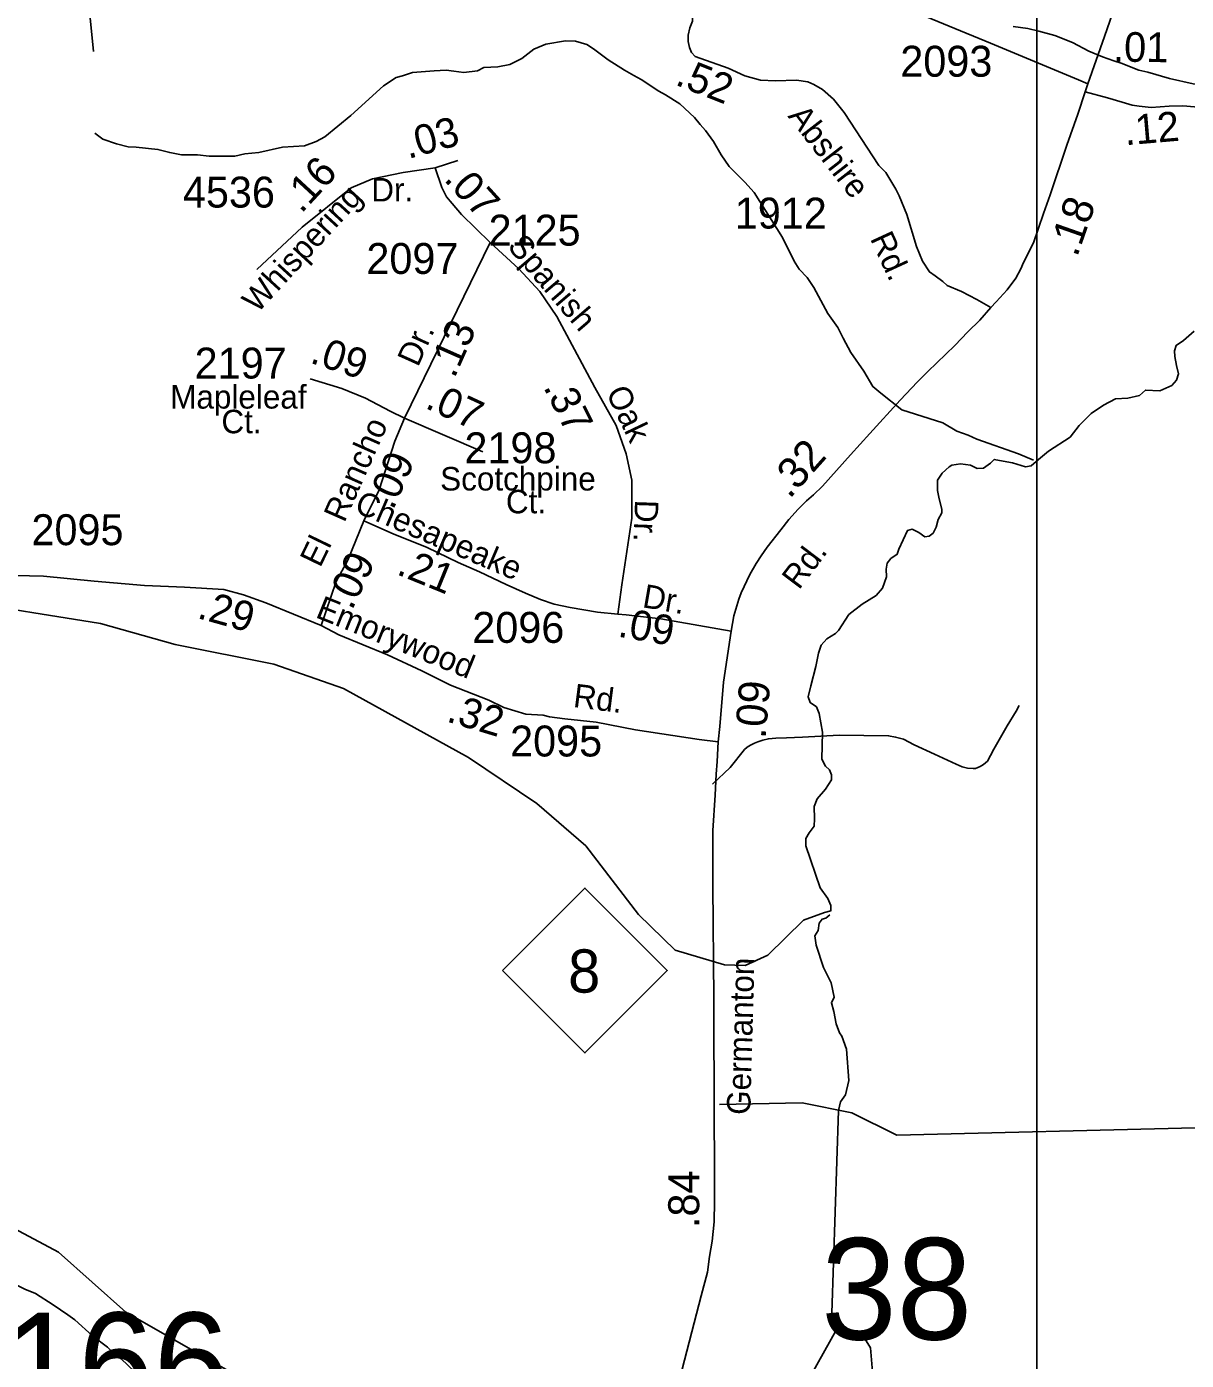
# Model space of a CAD drawing. Extents: x 1547597 to 1699558, y 810033 to 920809.
# Drawn here: x 1629642 to 1634328, y 906155 to 911547 of the extents above; entities that cross this region are included whole.
import ezdxf

# ---------------------------------------------------------------- set-up
doc = ezdxf.new("R2010")
doc.units = 0
for name, color, linetype in [('Exist Hydrographic Creek Single Shore', 7, 'Continuous'), ('Exist Hydrographic Misc Water Feature', 7, 'Continuous'), ('Exist Road Non-System Type 51', 7, 'Continuous'), ('Exist Road Primary NC Attributed', 7, 'Continuous'), ('Exist Road Primary NC Label', 7, 'Continuous'), ('Exist Road Primary NC Service Mileage Hundredths English Label', 7, 'Continuous'), ('Exist Road Primary NC Shield CELL', 7, 'Continuous'), ('Exist Road Primary NC Shield Number Label', 7, 'Continuous'), ('Exist Road Secondary Mileage Hundredths English Label', 7, 'Continuous'), ('Exist Road Secondary Structure Pipe Number Label', 7, 'Continuous'), ('Exist Road Secondary Structure Standard Bridge Number Label', 7, 'Continuous'), ('Exist Road Secondary Type 41 Attributed', 7, 'Continuous'), ('Exist Road Secondary Type 51 Attributed', 7, 'Continuous'), ('Exist Road Secondary Type 51 Label', 7, 'Continuous'), ('Exist Road Secondary Type 51 Number Label', 7, 'Continuous'), ('Map Preparation Inset Cut Line', 7, 'Continuous')]:
    doc.layers.add(name, color=color, linetype=linetype)

msp = doc.modelspace()

# ---------------------------------------------------------------- linework, layer by layer
at = {"layer": 'Exist Hydrographic Creek Single Shore'}
for points in [[(1632864.9, 907965.4), (1632891.2, 907972.9), (1632891.2, 907993.3), (1632878.7, 908022), (1632848.4, 908065.8), (1632790, 908234.5), (1632790, 908264.2), (1632804.1, 908288.2), (1632823.4, 908314.9), (1632825.5, 908344.6), (1632824.4, 908393.7), (1632835.6, 908424.5), (1632870.1, 908464.7), (1632894.1, 908501.7), (1632894.1, 908522.1), (1632885.2, 908541.9), (1632869.6, 908557.6), (1632854.4, 908585.3), (1632857.1, 908693.9), (1632844, 908770.1), (1632832.5, 908796.7), (1632806.9, 908814.5), (1632799.6, 908837.4), (1632810.1, 908881.8), (1632830.2, 908960.1), (1632840.6, 909014.4), (1632852.1, 909046.2), (1632875.1, 909071.8), (1632909.5, 909093.2), (1632922, 909105.2), (1632963.3, 909170), (1633017.6, 909211.7), (1633074.7, 909247.2), (1633100.3, 909277), (1633116, 909322.9), (1633115.2, 909353.7), (1633118.3, 909378.3), (1633133, 909396.5), (1633158.5, 909413.8), (1633165.8, 909434.1), (1633200.3, 909509.3), (1633219.6, 909515), (1633247.3, 909502), (1633271.3, 909484.8), (1633288.5, 909486.3), (1633304.7, 909499.4), (1633317.2, 909523.4), (1633324.5, 909553.7), (1633339.2, 909580.8), (1633340.2, 909595.4), (1633327.7, 909644), (1633322.2, 909671.1), (1633322.7, 909712.9), (1633341, 909741.1), (1633368.7, 909767.2), (1633379.6, 909774), (1633415.6, 909779.2), (1633455.8, 909773.5), (1633481.9, 909760.4), (1633507.5, 909762), (1633536.2, 909781.8), (1633551.6, 909797.5), (1633573, 909792.8), (1633625.5, 909783.4), (1633678.2, 909767.7), (1633701.2, 909770.8), (1633729.9, 909796.4), (1633770.9, 909830.4), (1633858.1, 909887.3), (1633894.1, 909934.8), (1633942.6, 909982.3), (1633992.5, 910016.7), (1634041.6, 910041.8), (1634090.6, 910044.9), (1634138.1, 910055.4), (1634162.2, 910077.8), (1634220.9, 910074.7), (1634268.9, 910096.6), (1634287.7, 910118), (1634296.6, 910143.6), (1634287.7, 910177), (1634280.9, 910213.5), (1634279.4, 910236.5), (1634286.7, 910258.4), (1634316.4, 910278.3), (1634359.9, 910315)], [(1632910.9, 906273.8), (1632894.9, 906346.3), (1632921.5, 907164.8), (1632929.9, 907200.3), (1632949.7, 907229), (1632964.3, 907286.4), (1632954.4, 907413.3), (1632935.6, 907465), (1632925.7, 907479.1), (1632912.6, 907515.1), (1632902.7, 907565.2), (1632893.6, 907600.2), (1632904, 907623.1), (1632892.8, 907681.6), (1632861, 907742.7), (1632832, 907833), (1632826.2, 907871.1), (1632839.6, 907892.5), (1632844.3, 907922.8), (1632855.7, 907938.5), (1632871.4, 907942.6), (1632887.1, 907955.7)], [(1631478.1, 905536.1), (1631562.8, 905518.4), (1631637.7, 905494.2), (1631664.3, 905476.5), (1631664.3, 905438.6), (1631673.2, 905392.6), (1631713.5, 905364.4), (1631741.3, 905353.1), (1631812.2, 905295.9), (1631847.7, 905262.9), (1631914.6, 905254), (1631969.4, 905245.1), (1632042.8, 905246.7), (1632104.8, 905293.5), (1632175.4, 905324.9), (1632255.2, 905340.2), (1632306.7, 905345.1), (1632342.2, 905347.5), (1632365.6, 905364.4), (1632432.5, 905418.4), (1632910.9, 906273.8)], [(1633132.2, 904138.9), (1633155, 904410.7), (1633107, 904585.7), (1632985, 904827.8), (1632928.9, 905045.7), (1632967.9, 905497.9), (1633066, 906027.8), (1633051.9, 906205.3), (1633026.9, 906245.2), (1632910.9, 906273.8)]]:
    msp.add_lwpolyline(points, dxfattribs=at)
at = {"layer": 'Exist Hydrographic Misc Water Feature'}
for points in [[(1634648.8, 911214.1), (1634588.4, 911259.6), (1634524.9, 911292.6), (1634483.1, 911301.3), (1634435.2, 911304.2), (1634355.3, 911315.4), (1634259.8, 911337.1), (1634172.2, 911362.6), (1634136.3, 911371.2), (1634064.8, 911398.5), (1634034.5, 911409.2), (1633988.9, 911424.3), (1633933.5, 911447.3), (1633868.1, 911482.1), (1633795.9, 911510.4), (1633732.1, 911528.5), (1633687.2, 911538.8), (1633627.4, 911547.9)], [(1633709.7, 909793.9), (1633649.3, 909819.6), (1633480.4, 909878.4), (1633446.6, 909895), (1633400.9, 909911.8), (1633343.5, 909944.8), (1633177.5, 909998), (1633093.2, 910065), (1633060.7, 910091.9), (1633024.9, 910154.1), (1632972.3, 910229.1), (1632941.2, 910287.6), (1632919.9, 910330), (1632878.7, 910386.7), (1632822.6, 910491.6), (1632795.2, 910532), (1632763.7, 910566.6), (1632742.3, 910599), (1632695.8, 910693.7), (1632580.8, 910875.7), (1632543.5, 910918.4), (1632480.5, 910981.4), (1632447.3, 911028), (1632416.3, 911082.5), (1632385, 911127), (1632363.3, 911151.4), (1632339.9, 911179.8), (1632280.7, 911234.8), (1632223.4, 911270.9), (1632195.6, 911286.3), (1632124.4, 911333.2), (1632094.6, 911348.6), (1632057, 911370.3), (1631991.7, 911413.2), (1631970, 911428.1), (1631932.4, 911457.3), (1631904.7, 911474.3), (1631859, 911488.7), (1631819, 911489.3), (1631738.8, 911475.4), (1631690.5, 911455.5), (1631641.9, 911417.6), (1631593.5, 911394.2), (1631545.3, 911383.8), (1631489.3, 911381.2), (1631463, 911368.5)], [(1629917.5, 911116.4), (1629948.6, 911092.4), (1630004.2, 911073.5), (1630052, 911060.7), (1630084, 911060.1), (1630171.8, 911050.7), (1630219.5, 911037.9), (1630267.3, 911029.1), (1630331.3, 911028), (1630379.2, 911023.1), (1630483.1, 911023.4), (1630523.3, 911032.8), (1630579.4, 911037.8), (1630675.7, 911060.1), (1630763.7, 911064.7), (1630811.9, 911081.9), (1630846.3, 911101.3), (1630951.6, 911187.5), (1631083.4, 911307.2), (1631134, 911340.5), (1631160, 911347.9), (1631200.2, 911361.3), (1631288.3, 911367.8), (1631336.3, 911371), (1631368.2, 911366.5), (1631408.1, 911361.8), (1631463, 911368.5)], [(1631427.5, 908592.1), (1630921.9, 908871.5), (1630639.9, 908969.2), (1630240.9, 909049.5), (1629939.3, 909133.5), (1629349.8, 909227.7), (1629136.8, 909225.2), (1628854.5, 909185.5), (1628548.9, 909070.8), (1628381.9, 909057.8), (1627917.9, 909270.8), (1627826.9, 909299), (1627375.9, 909278.4), (1627167.8, 909322.1), (1626753.8, 909504.6)], [(1632864.9, 907965.4), (1632780.9, 907934.2), (1632636.9, 907792.7), (1632544.9, 907751.9), (1632461.9, 907753.6), (1632262, 907813.5), (1632113.9, 907957.7), (1631901, 908234.5), (1631702.9, 908406), (1631427.5, 908592.1)], [(1630078.6, 906108.6), (1630023.4, 906161.6), (1629989.9, 906186.2), (1629968.2, 906208.5), (1629906.9, 906253.5), (1629836.1, 906318.7), (1629808.4, 906339.2), (1629749, 906380.1), (1629677.8, 906425.4), (1629634.1, 906442.2), (1629590.5, 906464.8), (1629542.8, 906481.6), (1629479.1, 906498.8), (1629455.3, 906511.2), (1629391.7, 906534.2), (1629363.8, 906544.7), (1629312.1, 906557.5), (1629280.1, 906554.1), (1629191.7, 906531.6), (1629119.8, 906534.7), (1629052.3, 906560), (1628980.8, 906593.1), (1628957.1, 906607.5), (1628825.4, 906652.6)]]:
    msp.add_lwpolyline(points, dxfattribs=at)
at = {"layer": 'Exist Road Non-System Type 51'}
for points in [[(1630454.8, 912171.6), (1630258.5, 911984.2), (1629989.7, 911775.6), (1629893, 911636.6), (1629911.2, 911446.2)], [(1633652.5, 908802.4), (1633640.2, 908779.5), (1633604.2, 908719.6), (1633550, 908625.6), (1633536.1, 908599.7), (1633524.1, 908577.7), (1633508.2, 908563.6), (1633494.2, 908555.7), (1633476, 908547.7), (1633466, 908547.7), (1633444, 908549.7), (1633422.1, 908553.8), (1633398.1, 908564.9), (1633310.1, 908605.9), (1633228.2, 908643.8), (1633184.3, 908665.9), (1633153, 908674.7), (1633124.3, 908679.9), (1632924.4, 908682.2), (1632776.4, 908674.2), (1632712.3, 908672.3), (1632668.5, 908670.4), (1632638.8, 908668), (1632616.5, 908662.4), (1632596.1, 908655.6), (1632582.4, 908650.3), (1632566.4, 908642.4), (1632553.5, 908634.1), (1632542.5, 908624.5), (1632484.4, 908552.4), (1632412.8, 908484)], [(1632142.4, 905621.5), (1631820.7, 905716.8), (1631740.3, 905777.1), (1631197.5, 905928), (1631036.7, 905918), (1630825.6, 905978.3), (1630463.8, 906109.1), (1630041.6, 906350.5), (1629770.2, 906592), (1629448.6, 906763), (1629197.3, 906873.7), (1629116.9, 906893.8), (1628765.1, 906783.1), (1628634.4, 906692.6), (1628463.5, 906692.6), (1628342.9, 906783.1), (1628292.6, 906893.8), (1628332.9, 907105), (1628342.9, 907255.9), (1628403.2, 907356.5)], [(1632441, 907189.8), (1632775.6, 907195.6), (1632976.6, 907155.3), (1633157.6, 907064.8), (1634363.7, 907095)]]:
    msp.add_lwpolyline(points, dxfattribs=at)
at = {"layer": 'Exist Road Primary NC Attributed'}
msp.add_line((1633919.2, 911283.7), (1633929.6, 911315), dxfattribs=at)
for points in [[(1633929.6, 911315), (1633997.5, 911507.2), (1634190.4, 912066.8)], [(1633537.6, 910411), (1633559.3, 910433.7), (1633604, 910483), (1633639.1, 910530.3), (1633658.5, 910567.4), (1633669.5, 910592.7), (1633709.6, 910672.7), (1633750.4, 910791.5), (1633776.9, 910867.1), (1633844.8, 911068.1), (1633888.9, 911193.4), (1633919.2, 911283.7)], [(1632488.2, 909103), (1632498.8, 909164.3), (1632518.8, 909232.1), (1632528.9, 909258.1), (1632563.6, 909331.7), (1632589, 909376), (1632609, 909408), (1632633.7, 909442.9), (1632689, 909512), (1632721.1, 909554), (1632759.1, 909595.8), (1632793, 909629.8), (1632821.1, 909653.8), (1632857.1, 909689.7), (1632970.3, 909816.1), (1633049, 909901.4), (1633171.3, 910036.9), (1633241.3, 910111.3), (1633282.8, 910152.8), (1633392, 910257.8), (1633444.1, 910313.5), (1633492.8, 910360.3), (1633537.6, 910411)], [(1632436.1, 908655.5), (1632442.6, 908717.5), (1632457.9, 908897.3), (1632488.2, 909103)], [(1632280.9, 906083.5), (1632367.6, 906415.5), (1632392.6, 906512.2), (1632401.4, 906574.3), (1632411.9, 906636.3), (1632419.2, 906714.5), (1632421.6, 906796.7), (1632421.6, 906863.6), (1632420.8, 906971.7), (1632419.6, 907117.6), (1632418.8, 907618.1), (1632413.9, 908072.7), (1632414.8, 908296.8), (1632423.2, 908440.3), (1632427.2, 908524.9), (1632432.1, 908575.7), (1632436.1, 908655.5)]]:
    msp.add_lwpolyline(points, dxfattribs=at)
at = {"layer": 'Exist Road Primary NC Shield CELL'}
msp.add_lwpolyline([(1631564.2, 907731.2), (1631897.2, 908064.2), (1632230.2, 907731.2), (1631897.2, 907398.2)], close=True, dxfattribs=at)
at = {"layer": 'Exist Road Secondary Type 41 Attributed'}
for points in [[(1632856.9, 911292.8), (1632822.6, 911312.2), (1632798.4, 911323.5), (1632751.7, 911329.9), (1632667, 911327.5), (1632607.4, 911329.9), (1632543.7, 911348.4), (1632475.6, 911378.3), (1632342.6, 911426.6), (1632328.5, 911441.9), (1632319.6, 911462.1), (1632314.8, 911486.3), (1632314.8, 911512.9), (1632321.3, 911541.9), (1632332.5, 911568.5), (1632332.5, 911606.4), (1632326.1, 911641.8), (1632317.9, 911669.5)], [(1630832, 909125.3), (1630607.7, 909217), (1630518, 909249.9), (1630438.2, 909271.9), (1630278.7, 909280.8), (1630118.2, 909287.8), (1629914.8, 909304.8), (1629709.4, 909325.7), (1629539.9, 909328.7), (1629391.3, 909324.7)]]:
    msp.add_lwpolyline(points, dxfattribs=at)
at = {"layer": 'Exist Road Secondary Type 51 Attributed'}
msp.add_line((1631168.9, 909964.2), (1631484.5, 909827.2), dxfattribs=at)
for points in [[(1633929.6, 911315), (1633891.9, 911332.2), (1633536.1, 911480.5), (1633179.2, 911626.2), (1633123.3, 911650.2)], [(1633537.6, 910411), (1633481.1, 910443.3), (1633419.1, 910475.5), (1633360.7, 910500.2), (1633344.1, 910516.6), (1633312.7, 910539.2), (1633289.7, 910555.3), (1633261.9, 910598.8), (1633237.3, 910658.5), (1633197.8, 910787.4), (1633167.2, 910863.2), (1633153.5, 910889.8), (1633142.2, 910910), (1633114, 910956.7), (1633084.6, 910985.2), (1632945.5, 911200.1), (1632901.2, 911253.3), (1632856.9, 911292.8)], [(1633919.2, 911283.7), (1634009.5, 911258.7), (1634068.5, 911241.4), (1634109.3, 911229.4), (1634136.5, 911225.4), (1634185.7, 911220), (1634258.7, 911225.3), (1634314.1, 911226.8), (1634360, 911222.6), (1634398.6, 911214.3), (1634437.3, 911200.7), (1634482.4, 911181.4), (1634521.1, 911163.1), (1634563.9, 911141.2), (1634604.6, 911118.2)], [(1631384.4, 911005.7), (1631291.7, 910975.8)], [(1631291.7, 910975.8), (1631163.1, 910956.9), (1631039.4, 910931), (1630952.7, 910895.1), (1630755.3, 910735.5), (1630571.8, 910565)], [(1631514.1, 910673.9), (1631398.4, 910787.4), (1631360.5, 910831.2), (1631338.5, 910858.2), (1631319.6, 910897.1), (1631291.7, 910975.8)], [(1631168.9, 909964.2), (1631514.1, 910673.9)], [(1632030, 909171.7), (1632046.4, 909290.8), (1632087.3, 909560), (1632087.3, 909713.6), (1632064.4, 909820.2), (1632023.5, 909933.9), (1631937.8, 910087.5), (1631784.2, 910375.6), (1631715.4, 910476.3), (1631630.7, 910567), (1631514.1, 910673.9)], [(1631168.9, 909964.2), (1631110.6, 909991.9), (1631010.8, 910044.4), (1630915, 910083.5), (1630787, 910123.2)], [(1631004.5, 909549.1), (1631065.3, 909674.7), (1631129.1, 909871.4), (1631168.9, 909964.2)], [(1630832, 909125.3), (1630892.7, 909303.1), (1630938.7, 909390.5), (1631004.5, 909549.1)], [(1632030, 909171.7), (1631948.7, 909180.1), (1631838.1, 909197.9), (1631773.2, 909212.1), (1631718.4, 909231), (1631657.6, 909255.9), (1631578.8, 909291.8), (1631471.1, 909342.7), (1631385.4, 909380.6), (1631259.8, 909441.4), (1631122.2, 909496.2), (1631004.5, 909549.1)], [(1632488.2, 909103), (1632204.3, 909152.2), (1632064.3, 909168.3), (1632030, 909171.7)], [(1632436.1, 908655.5), (1632358.7, 908665.1), (1632101.6, 908704.6), (1631942.8, 908734.9), (1631816.8, 908748.9), (1631754.7, 908757), (1631728.8, 908762.9), (1631658.1, 908767.7), (1631569.3, 908794.2), (1631509, 908824.6), (1631354.7, 908885.2), (1631238.8, 908941.9), (1631099.2, 909007.7), (1630902.8, 909087.4), (1630832, 909125.3)]]:
    msp.add_lwpolyline(points, dxfattribs=at)
at = {"layer": 'Map Preparation Inset Cut Line'}
for points in [[(1633724, 874749.3), (1571208, 874749.3), (1571208, 917817.4), (1633724, 917817.4)], [(1633724, 874749.3), (1696240.1, 874749.3), (1696240.1, 917817.4), (1633724, 917817.4)]]:
    msp.add_lwpolyline(points, close=True, dxfattribs=at)

# ---------------------------------------------------------------- texts
at = {"layer": 'Exist Road Primary NC Label'}
for s, rotation, p in [('Rd.', 52.9507, (1632762, 909266.6)), ('Germanton', 88.4253, (1632565.2, 907146.5))]:
    msp.add_text(s, height=95, rotation=rotation, dxfattribs=at).set_placement(p)
at = {"layer": 'Exist Road Primary NC Service Mileage Hundredths English Label'}
for s, rotation, p in [('.18', 70.6743, (1633885.9, 910611.5)), ('.32', 48.1502, (1632723.9, 909634.6)), ('.09', 85.1301, (1632627.1, 908665.8)), ('.84', 90, (1632359.1, 906690))]:
    msp.add_text(s, height=125, rotation=rotation, dxfattribs=at).set_placement(p)
at = {"layer": 'Exist Road Primary NC Shield Number Label'}
msp.add_text('8', height=175, dxfattribs=at).set_placement((1631829.4, 907641.5))
at = {"layer": 'Exist Road Secondary Mileage Hundredths English Label'}
for s, rotation, p in [('.01', 359.2968, (1634031, 911405.5)), ('.52', 338.457, (1632257.7, 911313.3)), ('.03', 15.4087, (1631183.1, 911011.4)), ('.12', 4.8672, (1634081, 911067)), ('.16', 47.2447, (1630751.3, 910788.3)), ('.07', 312.1124, (1631324.2, 910927.8)), ('.13', 66.042, (1631369.9, 910121.7)), ('.09', 341.8244, (1630782.3, 910188.9)), ('.07', 335.154, (1631247.2, 910006.9)), ('.37', 296.5454, (1631728.1, 910090.1)), ('.09', 66.042, (1631121.8, 909589)), ('.09', 64.1748, (1630955.8, 909184)), ('.21', 337.818, (1631131.9, 909334.4)), ('.29', 344.424, (1630326.7, 909156.7)), ('.09', 350.1698, (1632026.8, 909081.5)), ('.32', 343.2269, (1631334, 908738.7))]:
    msp.add_text(s, height=120, rotation=rotation, dxfattribs=at).set_placement(p)
at = {"layer": 'Exist Road Secondary Structure Pipe Number Label'}
msp.add_text('P166', height=410.1, dxfattribs=at).set_placement((1629179.2, 905938.1))
at = {"layer": 'Exist Road Secondary Structure Standard Bridge Number Label'}
msp.add_text('38', height=410.1, dxfattribs=at).set_placement((1632852.2, 906239.2))
at = {"layer": 'Exist Road Secondary Type 51 Label'}
for s, rotation, p in [('Abshire', 307.8002, (1632714.7, 911184.4)), ('Whispering', 47.468, (1630573.7, 910384.7)), ('Spanish', 310.4663, (1631580.6, 910656.7)), ('Rd.', 294.7745, (1633048.4, 910690.4)), ('Dr.', 65.7164, (1631222.5, 910167.5)), ('Oak', 295.4998, (1631980.9, 910067.9)), ('Rancho', 66.042, (1630925.2, 909538.4)), ('Chesapeake', 336.7922, (1630960.9, 909587.3)), ('Dr.', 268.01, (1632099.9, 909635.1)), ('El', 64.1748, (1630827.5, 909356.4)), ('Dr.', 350.1698, (1632126.2, 909200.2)), ('Emorywood', 337.9929, (1630804.6, 909160.1)), ('Rd.', 352.7007, (1631847.1, 908796.8))]:
    msp.add_text(s, height=95, rotation=rotation, dxfattribs=at).set_placement(p)
for s, p in [('Dr.', (1631034.1, 910840)), ('Mapleleaf', (1630221.6, 910002.7)), ('Ct.', (1630428.5, 909902.9)), ('Scotchpine', (1631312.5, 909671.5)), ('Ct.', (1631578.1, 909579.3))]:
    msp.add_text(s, height=95, dxfattribs=at).set_placement(p)
at = {"layer": 'Exist Road Secondary Type 51 Number Label'}
for s, p in [('2093', (1633171.8, 911344.4)), ('4536', (1630272.8, 910815.3)), ('1912', (1632503, 910730.4)), ('2125', (1631508.1, 910661.5)), ('2097', (1631014.3, 910547)), ('2197', (1630320.2, 910124.2)), ('2198', (1631410.5, 909781.6)), ('2095', (1629660.9, 909450.5)), ('2096', (1631442.2, 909055.6)), ('2095', (1631595, 908596.3))]:
    msp.add_text(s, height=125, dxfattribs=at).set_placement(p)

doc.saveas('drawing.dxf')
